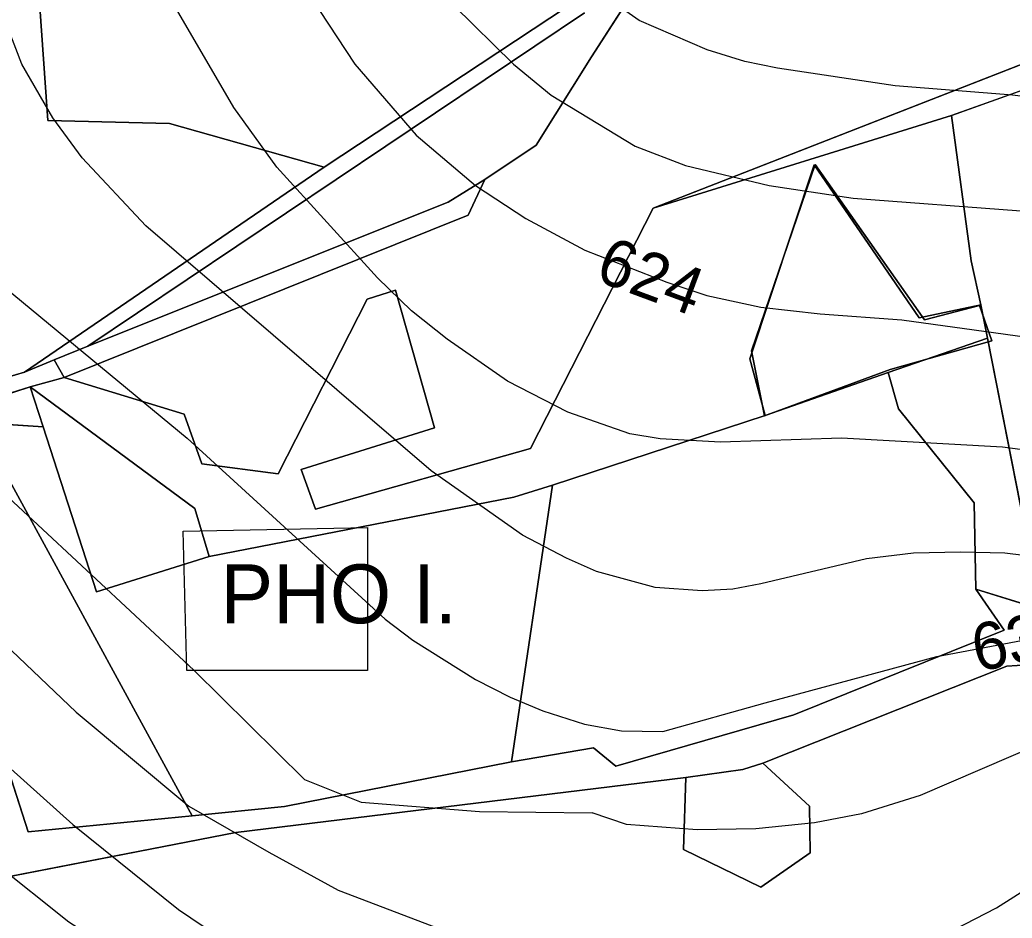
# Model space of a CAD drawing. Extents: x -709418 to -703832, y -1161719 to -1157826.
# Drawn here: x -706139.5 to -705971, y -1160109.1 to -1159956.4 of the extents above; entities that cross this region are included whole.
import ezdxf

# ---------------------------------------------------------------- set-up
doc = ezdxf.new("R2010")
doc.units = 0
for name, color, linetype in [('102_obvod PÚ', 7, 'Continuous'), ('120_vrstevnice hlavní', 7, 'Continuous'), ('121_vrstevnice hlavní_popis', 7, 'Continuous'), ('122_vrstevnice základní', 7, 'Continuous'), ('206_TTP_KN', 7, 'Continuous'), ('207_lesní pozemek_KN', 7, 'Continuous'), ('210_ostatní plocha_KN', 7, 'Continuous'), ('541_PHO_II. st', 7, 'Continuous'), ('542_PHO_II. st_popis', 7, 'Continuous')]:
    doc.layers.add(name, color=color, linetype=linetype)

msp = doc.modelspace()

# ---------------------------------------------------------------- linework, layer by layer
at = {"layer": '102_obvod PÚ'}
for points in [[(-706132.01, -1160017.23), (-706063.34, -1159989.61), (-706060.53, -1159983.56), (-706051.79, -1159977.72), (-706042.41, -1159962.75), (-706022.6, -1159931.91), (-706029.49, -1159927.99), (-706024.08, -1159920.31), (-706017.53, -1159909.69), (-706010.59, -1159892.53), (-706005.92, -1159884.25), (-705993.15, -1159870.34), (-705985.19, -1159860.82), (-705963.63, -1159831.62)], [(-705963.63, -1159831.62), (-705985.19, -1159860.82), (-705993.15, -1159870.34), (-706005.92, -1159884.25), (-706010.59, -1159892.53), (-706017.53, -1159909.69), (-706024.08, -1159920.31), (-706029.49, -1159927.99), (-706022.6, -1159931.91), (-706042.41, -1159962.75), (-706051.79, -1159977.72), (-706060.53, -1159983.56), (-706063.34, -1159989.61), (-706132.01, -1160017.23)], [(-705959.3, -1159960.06), (-706031.94, -1159988.44), (-706052.79, -1160029.25), (-706089.31, -1160039.58), (-706091.72, -1160032.86), (-706069.11, -1160025.74), (-706075.72, -1160002.39), (-706080.5, -1160003.91), (-706095.63, -1160033.58), (-706108.58, -1160031.88), (-706111.63, -1160023.46), (-706132.01, -1160017.23)], [(-706132.01, -1160017.23), (-706111.63, -1160023.46), (-706108.58, -1160031.88), (-706095.63, -1160033.58), (-706080.5, -1160003.91), (-706075.72, -1160002.39), (-706069.11, -1160025.74), (-706091.72, -1160032.86), (-706089.31, -1160039.58), (-706052.79, -1160029.25), (-706031.94, -1159988.44), (-705959.3, -1159960.06)], [(-706015.27, -1160012.66), (-706004.41, -1159981.02), (-705985.87, -1160007.42), (-705976.51, -1160004.98), (-705974.45, -1160010.97), (-705991.68, -1160015.84), (-706013.02, -1160023.71), (-706015.27, -1160012.66)], [(-706015.27, -1160012.66), (-706013.02, -1160023.71), (-705991.68, -1160015.84), (-705974.45, -1160010.97), (-705976.51, -1160004.98), (-705985.87, -1160007.42), (-706004.41, -1159981.02), (-706015.27, -1160012.66)], [(-706236.44, -1160046.07), (-706216.8, -1160042.92), (-706190.18, -1160035.39), (-706137.74, -1160018.82), (-706109.77, -1160039.47), (-706107.33, -1160047.61), (-706126.51, -1160053.66), (-706135.55, -1160025.58), (-706146.66, -1160024.88), (-706215.75, -1160047.19), (-706220.07, -1160054.19), (-706233.94, -1160062.83)], [(-706233.94, -1160062.83), (-706220.07, -1160054.19), (-706215.75, -1160047.19), (-706146.66, -1160024.88), (-706135.55, -1160025.58), (-706126.51, -1160053.66), (-706107.33, -1160047.61), (-706109.77, -1160039.47), (-706137.74, -1160018.82), (-706190.18, -1160035.39), (-706216.8, -1160042.92), (-706236.44, -1160046.07)], [(-706228.99, -1160071.32), (-706210.66, -1160088.27), (-706200.25, -1160085.33), (-706187.67, -1160106.55), (-706162.19, -1160094.31), (-706170.19, -1160073.85), (-706178.28, -1160062.93), (-706180.83, -1160054.38), (-706170.7, -1160052.18), (-706170.74, -1160062.83), (-706166.32, -1160071.99), (-706147.7, -1160064.63), (-706138.11, -1160094.39), (-706110.24, -1160091.72), (-706094.55, -1160090.09), (-706056.03, -1160082.5), (-706042.09, -1160080.16), (-706038.3, -1160083.28), (-706008.06, -1160074.52), (-705972.3, -1160060.17), (-705977.15, -1160053.16), (-705966.11, -1160056.6)], [(-705966.11, -1160056.6), (-705977.15, -1160053.16), (-705972.3, -1160060.17), (-706008.06, -1160074.52), (-706038.3, -1160083.28), (-706042.09, -1160080.16), (-706056.03, -1160082.5), (-706094.55, -1160090.09), (-706110.24, -1160091.72), (-706138.11, -1160094.39), (-706147.7, -1160064.63), (-706166.32, -1160071.99), (-706170.74, -1160062.83), (-706170.7, -1160052.18), (-706180.83, -1160054.38), (-706178.28, -1160062.93), (-706170.19, -1160073.85), (-706162.19, -1160094.31), (-706187.67, -1160106.55), (-706200.25, -1160085.33), (-706210.66, -1160088.27), (-706228.99, -1160071.32)], [(-705954.33, -1160065.12), (-705971.85, -1160066.26), (-706013.32, -1160082.72), (-706016.7, -1160083.83), (-706026.4, -1160085.18), (-706102.85, -1160094.5), (-706180.26, -1160109.59), (-706178.98, -1160115.33), (-706187.76, -1160122.9), (-706195.05, -1160113.98), (-706206, -1160122.35), (-706218.03, -1160132.69), (-706226.67, -1160139.48), (-706245.57, -1160151.73), (-706204.37, -1160115.22), (-706195.74, -1160105.17), (-706250.2, -1160061.93), (-706261.56, -1160062), (-706266.51, -1160061.57)], [(-706266.51, -1160061.57), (-706261.56, -1160062), (-706250.2, -1160061.93), (-706195.74, -1160105.17), (-706204.37, -1160115.22), (-706245.57, -1160151.73), (-706226.67, -1160139.48), (-706218.03, -1160132.69), (-706206, -1160122.35), (-706195.05, -1160113.98), (-706187.76, -1160122.9), (-706178.98, -1160115.33), (-706180.26, -1160109.59), (-706102.85, -1160094.5), (-706026.4, -1160085.18), (-706016.7, -1160083.83), (-706013.32, -1160082.72), (-705971.85, -1160066.26), (-705954.33, -1160065.12)]]:
    msp.add_lwpolyline(points, dxfattribs=at)
at = {"layer": '120_vrstevnice hlavní'}
for points in [[(-706231.81, -1159840.69), (-706222.83, -1159850.81), (-706217.7, -1159859.93), (-706214, -1159869.05), (-706211.15, -1159878.17), (-706204.73, -1159905.53), (-706198.04, -1159923.77), (-706187.35, -1159946.56), (-706174.67, -1159965.94), (-706157, -1159987.6), (-706146.46, -1159998.29), (-706111.12, -1160027.5), (-706077.49, -1160058.28), (-706072.79, -1160061.84), (-706062.1, -1160068.54), (-706056.26, -1160071.53), (-706050.7, -1160073.88), (-706043.59, -1160076.13), (-706037.31, -1160077.23), (-706030.32, -1160077.38), (-706012.92, -1160072.49), (-705983.77, -1160064.61), (-705952.64, -1160058.71)], [(-705852.98, -1160024.04), (-705865.58, -1160016.55), (-705883.13, -1160006.13), (-705903.79, -1159991.45), (-705917.61, -1159982.9), (-705931, -1159977.06), (-705940.62, -1159974.07), (-705950.95, -1159971.79), (-705970.9, -1159969.22), (-705990.85, -1159967.65), (-706010.8, -1159964.66), (-706016.38, -1159963.54), (-706022.77, -1159961.53), (-706034.31, -1159956.54), (-706042.58, -1159950.7), (-706049.84, -1159943.72), (-706057.4, -1159934.6), (-706061.1, -1159927.33)]]:
    msp.add_lwpolyline(points, dxfattribs=at)
at = {"layer": '122_vrstevnice základní'}
for points in [[(-706382.57, -1159693.5), (-706368.89, -1159720), (-706344.52, -1159757.62), (-706338.97, -1159767.59), (-706332.41, -1159781.56), (-706325.14, -1159801.51), (-706319.59, -1159813.48), (-706307.05, -1159830.29), (-706299.21, -1159838.13), (-706283.25, -1159850.81), (-706272.42, -1159860.21), (-706266.86, -1159866.77), (-706261.59, -1159874.75), (-706258.46, -1159880.73), (-706254.32, -1159892.7), (-706247.48, -1159924.62), (-706242.78, -1159940.58), (-706235.51, -1159956.54), (-706230.1, -1159966.51), (-706226.11, -1159972.5), (-706200.32, -1160005.27), (-706187.35, -1160019.38), (-706129.93, -1160074.1), (-706110.83, -1160090.06)], [(-706303.2, -1159813.62), (-706294.51, -1159822.03), (-706250.48, -1159859.93), (-706244.78, -1159865.49), (-706240.07, -1159871.9), (-706234.94, -1159883.3), (-706227.25, -1159920.35), (-706221.98, -1159937.45), (-706218.7, -1159946), (-706214.57, -1159954.55), (-706206.59, -1159968.79), (-706200.74, -1159977.34), (-706188.96, -1159992.37), (-706182.93, -1159999), (-706109.98, -1160066.97), (-706091.17, -1160085.5), (-706081.56, -1160089.38), (-706061.47, -1160090.96), (-706042.29, -1160091.2)], [(-705965.77, -1160047.88), (-705972.24, -1160047.05), (-705979.74, -1160046.88), (-705987.74, -1160047.05), (-705995.7, -1160048.02), (-706013.65, -1160052.3), (-706018.39, -1160053.19), (-706023.62, -1160053.44), (-706031.6, -1160052.87), (-706041.58, -1160050.16), (-706046.69, -1160047.92), (-706054.12, -1160044.03), (-706069.65, -1160033.06), (-706118.1, -1159991.45), (-706128.93, -1159979.91), (-706133.92, -1159973.07), (-706139.19, -1159963.95), (-706146.17, -1159945.71)], [(-705960.64, -1160030.64), (-705972.61, -1160029.07), (-705999.97, -1160027.5), (-706020.49, -1160028.21), (-706030.75, -1160027.64), (-706035.88, -1160026.79), (-706046.42, -1160023.08), (-706056.68, -1160017.81), (-706066.94, -1160010.69), (-706073, -1160005.91), (-706078.77, -1160000.29), (-706095.87, -1159981.48), (-706103.14, -1159971.36), (-706114.11, -1159952.55)], [(-706088.6, -1159954.83), (-706082.62, -1159963.95), (-706072.22, -1159976.06), (-706062.1, -1159984.61), (-706053.55, -1159990.17), (-706043.57, -1159995.58), (-706029.61, -1160001), (-706022.85, -1160003.28), (-706013.65, -1160005.27), (-706003.58, -1160006.41), (-705989.71, -1160007.41), (-705959.79, -1160011.54)], [(-706065.8, -1159953.98), (-706055.69, -1159963.95), (-706049.27, -1159969.22), (-706035.03, -1159977.91), (-706026.47, -1159981.19), (-706012.23, -1159984.61), (-705997.98, -1159986.75), (-705969.48, -1159988.89)], [(-706241.21, -1159981.62), (-706224.97, -1160001.85), (-706212.15, -1160015.82), (-706194.33, -1160033.91), (-706165.83, -1160060.28), (-706149.45, -1160076.24), (-706130.5, -1160093.19), (-706112.54, -1160107.58), (-706102.28, -1160114.57), (-706081.76, -1160125.54), (-706068.08, -1160131.09), (-706057.82, -1160134.52), (-706035.6, -1160138.79), (-706027.05, -1160139.36)], [(-706229.81, -1160018.67), (-706213.85, -1160035.05), (-706202.31, -1160045.88), (-706187.07, -1160058.57), (-706143.89, -1160099.6), (-706131.21, -1160109.72), (-706104.56, -1160126.82), (-706098.58, -1160131.24), (-706076.21, -1160150.47), (-706066.2, -1160153.2), (-706054.38, -1160155.56), (-706045.14, -1160157.74)], [(-705710.37, -1160164.92), (-705719.54, -1160164.44), (-705739.49, -1160161.16), (-705761.44, -1160154.04), (-705775.26, -1160148.05), (-705793.35, -1160137.79), (-705836.67, -1160110.72), (-705852.06, -1160102.03), (-705866.6, -1160094.62), (-705882.27, -1160087.78), (-705898.8, -1160081.94), (-705914.76, -1160077.09), (-705932.71, -1160073.67), (-705940.56, -1160073.25), (-705946.68, -1160073.81), (-705952.46, -1160074.88), (-705960.64, -1160077.09), (-705986.58, -1160088.21), (-705996.55, -1160091.34), (-706004.53, -1160092.91), (-706014.51, -1160093.9), (-706024.48, -1160094.05), (-706036.45, -1160093.19), (-706042.29, -1160091.2)], [(-706110.83, -1160090.06), (-706097.22, -1160097.86), (-706085.47, -1160104.31), (-706068.37, -1160110.86), (-706054.69, -1160114.57), (-706042.72, -1160116.84), (-706029.04, -1160118.41), (-706011.94, -1160118.7), (-706003.96, -1160118.27), (-705997.98, -1160117.27), (-705986.01, -1160113.71), (-705973.61, -1160107.3), (-705960.79, -1160099.18)]]:
    msp.add_lwpolyline(points, dxfattribs=at)
at = {"layer": '206_TTP_KN'}
for p, q in [((-706022.6, -1159931.91), (-706042.41, -1159962.75)), ((-706136.89, -1159943.66), (-706134.75, -1159973.55)), ((-706134.75, -1159973.55), (-706136.89, -1159943.66)), ((-706046.5, -1159954.19), (-706087.81, -1159981.49)), ((-706127.99, -1160011.89), (-706043.58, -1159955.26)), ((-706042.41, -1159962.75), (-706051.79, -1159977.72)), ((-706134.75, -1159973.55), (-706114.08, -1159974.04)), ((-706114.08, -1159974.04), (-706134.75, -1159973.55)), ((-706114.08, -1159974.04), (-706087.81, -1159981.49)), ((-706087.81, -1159981.49), (-706114.08, -1159974.04)), ((-706051.79, -1159977.72), (-706060.53, -1159983.56)), ((-706087.81, -1159981.49), (-706138.71, -1160016.33)), ((-706060.53, -1159983.56), (-706066.79, -1159987.45)), ((-706066.79, -1159987.45), (-706127.99, -1160011.89)), ((-706138.71, -1160016.33), (-706161.79, -1160023.12)), ((-706012.9, -1160023.69), (-705992.02, -1160016.36)), ((-705992.02, -1160016.36), (-705990.28, -1160022.54)), ((-706049.06, -1160035.51), (-706012.9, -1160023.69)), ((-705990.28, -1160022.54), (-705977.44, -1160038.53)), ((-706146.66, -1160024.88), (-706110.24, -1160091.72)), ((-706146.66, -1160024.88), (-706135.55, -1160025.58)), ((-706110.24, -1160091.72), (-706146.66, -1160024.88)), ((-706135.55, -1160025.58), (-706126.51, -1160053.66)), ((-706049.06, -1160035.51), (-706056.03, -1160082.5)), ((-706056.03, -1160082.5), (-706049.06, -1160035.51)), ((-706055.6, -1160037.56), (-706049.06, -1160035.51)), ((-706107.33, -1160047.61), (-706055.6, -1160037.56)), ((-705977.44, -1160038.53), (-705977.15, -1160053.16)), ((-706126.51, -1160053.66), (-706107.33, -1160047.61)), ((-705977.15, -1160053.16), (-705972.3, -1160060.17)), ((-705972.3, -1160060.17), (-706008.06, -1160074.52)), ((-706138.11, -1160094.39), (-706147.7, -1160064.63)), ((-706008.06, -1160074.52), (-706038.3, -1160083.28)), ((-706042.09, -1160080.16), (-706056.03, -1160082.5)), ((-706038.3, -1160083.28), (-706042.09, -1160080.16)), ((-706056.03, -1160082.5), (-706094.55, -1160090.09)), ((-706094.55, -1160090.09), (-706110.24, -1160091.72)), ((-706110.24, -1160091.72), (-706138.11, -1160094.39))]:
    msp.add_line(p, q, dxfattribs=at)
for points in [[(-705981.26, -1159972.72), (-705944.94, -1159959.65), (-705921.13, -1159952.73), (-705899.08, -1159946.33), (-705882.15, -1159941.32), (-705870.49, -1159938.22), (-705837.15, -1159928.94), (-705813.72, -1159959.64), (-705806.46, -1159959.07), (-705826.71, -1159931.65), (-705786.47, -1159925.49), (-705760.39, -1159919.05), (-705745.56, -1159915.94), (-705724.76, -1159911.44), (-705707.95, -1159909.6)], [(-705676.69, -1160000.18), (-705720.68, -1160002.07), (-705720.97, -1159996.24), (-705770.37, -1160006.08), (-705804.08, -1160009.39), (-705833.84, -1160017.95), (-705865.22, -1160026.87), (-705966.11, -1160056.6), (-705975.15, -1160010.53), (-705976.28, -1160004.85), (-705977.93, -1159997.39), (-705981.26, -1159972.72)], [(-706237.09, -1160148.45), (-706226.67, -1160139.48), (-706218.03, -1160132.69), (-706206, -1160122.35), (-706195.05, -1160113.98), (-706187.76, -1160122.9), (-706178.98, -1160115.33), (-706180.26, -1160109.59), (-706102.85, -1160094.5), (-706026.4, -1160085.18), (-706026.77, -1160097.4), (-706013.64, -1160103.84), (-706005.29, -1160098), (-706005.39, -1160090.04), (-706013.32, -1160082.72), (-705971.85, -1160066.26), (-705954.33, -1160065.12)]]:
    msp.add_lwpolyline(points, dxfattribs=at)
at = {"layer": '207_lesní pozemek_KN'}
for p, q in [((-706042.41, -1159962.75), (-706022.6, -1159931.91)), ((-705959.3, -1159960.06), (-706031.94, -1159988.44)), ((-706051.79, -1159977.72), (-706042.41, -1159962.75)), ((-706060.53, -1159983.56), (-706051.79, -1159977.72)), ((-706015.55, -1160014.04), (-706004.6, -1159981.08)), ((-706004.6, -1159981.08), (-705986.75, -1160007.1)), ((-706063.34, -1159989.61), (-706060.53, -1159983.56)), ((-706031.94, -1159988.44), (-706052.79, -1160029.25)), ((-706132.01, -1160017.23), (-706063.34, -1159989.61)), ((-706075.72, -1160002.39), (-706080.5, -1160003.91)), ((-706069.11, -1160025.74), (-706075.72, -1160002.39)), ((-706080.5, -1160003.91), (-706095.63, -1160033.58)), ((-705986.75, -1160007.1), (-705976.28, -1160004.85)), ((-705976.28, -1160004.85), (-705975.15, -1160010.53)), ((-705975.15, -1160010.53), (-705992.02, -1160016.36)), ((-706012.9, -1160023.69), (-706015.55, -1160014.04)), ((-706111.63, -1160023.46), (-706132.01, -1160017.23)), ((-705992.02, -1160016.36), (-706012.9, -1160023.69)), ((-706190.18, -1160035.39), (-706137.74, -1160018.82)), ((-706137.74, -1160018.82), (-706135.55, -1160025.58)), ((-706137.74, -1160018.82), (-706109.77, -1160039.47)), ((-706135.55, -1160025.58), (-706137.74, -1160018.82)), ((-706108.58, -1160031.88), (-706111.63, -1160023.46)), ((-706135.55, -1160025.58), (-706146.66, -1160024.88)), ((-706126.51, -1160053.66), (-706135.55, -1160025.58)), ((-706091.72, -1160032.86), (-706069.11, -1160025.74)), ((-706052.79, -1160029.25), (-706089.31, -1160039.58)), ((-706095.63, -1160033.58), (-706108.58, -1160031.88)), ((-706089.31, -1160039.58), (-706091.72, -1160032.86)), ((-706109.77, -1160039.47), (-706107.33, -1160047.61)), ((-706107.33, -1160047.61), (-706126.51, -1160053.66)), ((-705972.3, -1160060.17), (-705977.15, -1160053.16)), ((-705977.15, -1160053.16), (-705966.11, -1160056.6)), ((-706008.06, -1160074.52), (-705972.3, -1160060.17)), ((-706147.7, -1160064.63), (-706138.11, -1160094.39)), ((-705954.33, -1160065.12), (-705971.85, -1160066.26)), ((-705971.85, -1160066.26), (-706013.32, -1160082.72)), ((-706038.3, -1160083.28), (-706008.06, -1160074.52)), ((-706056.03, -1160082.5), (-706042.09, -1160080.16)), ((-706042.09, -1160080.16), (-706038.3, -1160083.28)), ((-706094.55, -1160090.09), (-706056.03, -1160082.5)), ((-706013.32, -1160082.72), (-706016.7, -1160083.83)), ((-706016.7, -1160083.83), (-706026.4, -1160085.18)), ((-706026.4, -1160085.18), (-706102.85, -1160094.5)), ((-706110.24, -1160091.72), (-706094.55, -1160090.09)), ((-706138.11, -1160094.39), (-706110.24, -1160091.72)), ((-706102.85, -1160094.5), (-706180.26, -1160109.59))]:
    msp.add_line(p, q, dxfattribs=at)
at = {"layer": '210_ostatní plocha_KN'}
for p, q in [((-706087.81, -1159981.49), (-706046.5, -1159954.19)), ((-706043.58, -1159955.26), (-706127.99, -1160011.89)), ((-705944.94, -1159959.65), (-705981.26, -1159972.72)), ((-706031.94, -1159988.44), (-705959.3, -1159960.06)), ((-706031.94, -1159988.44), (-705981.26, -1159972.72)), ((-705981.26, -1159972.72), (-706031.94, -1159988.44)), ((-705981.26, -1159972.72), (-705977.93, -1159997.39)), ((-706138.71, -1160016.33), (-706087.81, -1159981.49)), ((-706004.6, -1159981.08), (-706015.55, -1160014.04)), ((-705986.75, -1160007.1), (-706004.6, -1159981.08)), ((-706066.79, -1159987.45), (-706060.53, -1159983.56)), ((-706060.53, -1159983.56), (-706063.34, -1159989.61)), ((-706127.99, -1160011.89), (-706066.79, -1159987.45)), ((-706052.79, -1160029.25), (-706031.94, -1159988.44)), ((-706063.34, -1159989.61), (-706132.01, -1160017.23)), ((-705977.93, -1159997.39), (-705976.28, -1160004.85)), ((-706080.5, -1160003.91), (-706075.72, -1160002.39)), ((-706075.72, -1160002.39), (-706069.11, -1160025.74)), ((-706095.63, -1160033.58), (-706080.5, -1160003.91)), ((-705976.28, -1160004.85), (-705986.75, -1160007.1)), ((-705992.02, -1160016.36), (-705975.15, -1160010.53)), ((-705975.15, -1160010.53), (-705966.11, -1160056.6)), ((-706127.99, -1160011.89), (-706133.67, -1160014.24)), ((-706133.67, -1160014.24), (-706127.99, -1160011.89)), ((-706138.71, -1160016.33), (-706133.67, -1160014.24)), ((-706133.67, -1160014.24), (-706138.71, -1160016.33)), ((-706133.67, -1160014.24), (-706132.01, -1160017.23)), ((-706132.01, -1160017.23), (-706133.67, -1160014.24)), ((-706015.55, -1160014.04), (-706012.9, -1160023.69)), ((-706161.79, -1160023.12), (-706138.71, -1160016.33)), ((-706132.01, -1160017.23), (-706137.74, -1160018.82)), ((-706137.74, -1160018.82), (-706132.01, -1160017.23)), ((-706132.01, -1160017.23), (-706111.63, -1160023.46)), ((-705990.28, -1160022.54), (-705992.02, -1160016.36)), ((-706137.74, -1160018.82), (-706190.18, -1160035.39)), ((-706109.77, -1160039.47), (-706137.74, -1160018.82)), ((-706111.63, -1160023.46), (-706108.58, -1160031.88)), ((-706012.9, -1160023.69), (-706049.06, -1160035.51)), ((-705977.44, -1160038.53), (-705990.28, -1160022.54)), ((-706069.11, -1160025.74), (-706091.72, -1160032.86)), ((-706089.31, -1160039.58), (-706052.79, -1160029.25)), ((-706108.58, -1160031.88), (-706095.63, -1160033.58)), ((-706091.72, -1160032.86), (-706089.31, -1160039.58)), ((-706049.06, -1160035.51), (-706055.6, -1160037.56)), ((-706055.6, -1160037.56), (-706107.33, -1160047.61)), ((-705977.15, -1160053.16), (-705977.44, -1160038.53)), ((-706107.33, -1160047.61), (-706109.77, -1160039.47)), ((-705966.11, -1160056.6), (-705977.15, -1160053.16)), ((-706016.7, -1160083.83), (-706013.32, -1160082.72)), ((-706013.32, -1160082.72), (-706005.39, -1160090.04)), ((-706026.4, -1160085.18), (-706016.7, -1160083.83)), ((-706026.77, -1160097.4), (-706026.4, -1160085.18)), ((-706005.39, -1160090.04), (-706005.29, -1160098)), ((-706013.64, -1160103.84), (-706026.77, -1160097.4)), ((-706005.29, -1160098), (-706013.64, -1160103.84))]:
    msp.add_line(p, q, dxfattribs=at)
at = {"layer": '541_PHO_II. st'}
msp.add_lwpolyline([(-706080.47, -1160066.98), (-706111.15, -1160066.98), (-706111.79, -1160043.33), (-706080.47, -1160042.69)], close=True, dxfattribs=at)

# ---------------------------------------------------------------- texts
at = {"layer": '121_vrstevnice hlavní_popis'}
for s, rotation, p in [('624', 339.6504, (-706042.06, -1160000.6)), ('630', 10.711, (-705976.97, -1160067.22))]:
    msp.add_text(s, height=8, rotation=rotation, dxfattribs=at).set_placement(p)
at = {"layer": '542_PHO_II. st_popis'}
msp.add_text('PHO I. ', height=10, dxfattribs=at).set_placement((-706105.42, -1160058.97))

doc.saveas('drawing.dxf')
